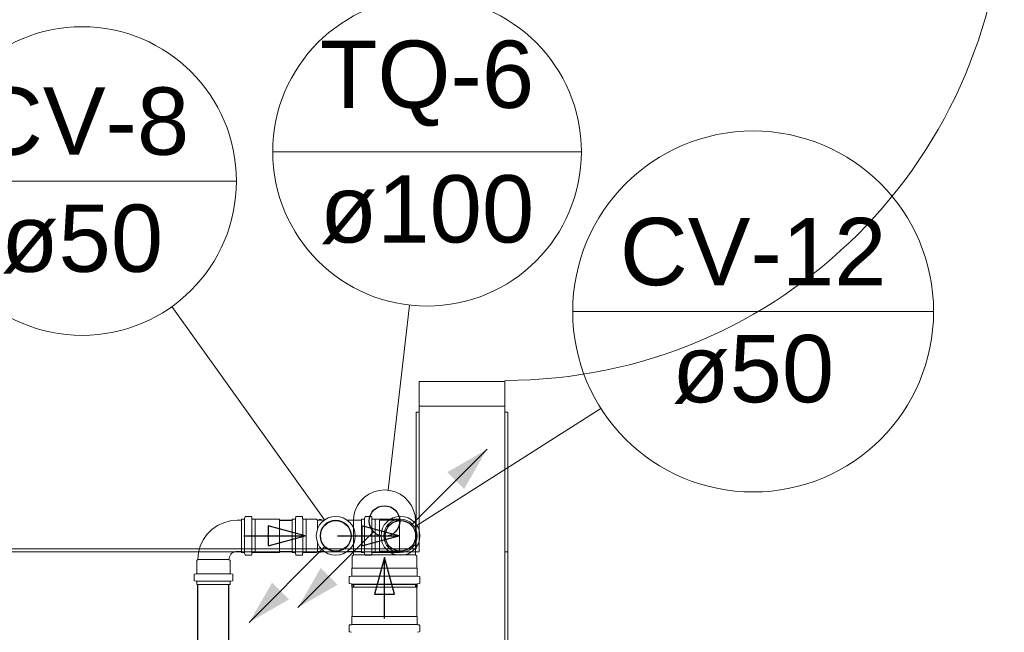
# Model space of a CAD drawing. Header units: millimetres. Extents: x 567 to 934, y -1 to 364.
# Tile 295 of 656: x 670.29 to 673.5, y 215.01 to 217.01. Entities that reach past the tile are written whole.
import ezdxf

# ---------------------------------------------------------------- set-up
doc = ezdxf.new("R2010")
doc.units = ezdxf.units.MM
doc.header["$MEASUREMENT"] = 0
doc.linetypes.add('NULL', pattern=[0])
doc.layers.add('ARQ FINA', color=8, linetype='Continuous')
for name, color, linetype, lineweight in [('CV-Condutos', 14, 'Continuous', 25), ('CV-Indicação coluna', 14, 'Continuous', 13), ('CV-Sentido conduto', 14, 'Continuous', 30), ('Simbolos', 14, 'Continuous', 20), ('Simbolos_int', 14, 'Continuous', 15), ('TQ-Condutos', 14, 'Continuous', 25), ('TQ-Indicação coluna', 14, 'Continuous', 13), ('TQ-Sentido conduto', 14, 'Continuous', 30)]:
    doc.layers.add(name, color=color, linetype=linetype, lineweight=lineweight)
doc.styles.add('Arial', font='arial.ttf')

msp = doc.modelspace()

# ---------------------------------------------------------------- hatches: boundary and pattern name
at = {"layer": 'CV-Condutos', "linetype": 'Continuous'}
for points in [[(671.8133, 215.6087), (671.6834, 215.5337), (671.7383, 215.4788)], [(671.036, 215.043), (671.166, 215.118), (671.111, 215.1729)]]:
    msp.add_hatch(color=11, dxfattribs=at).paths.add_polyline_path(points)
at = {"layer": 'TQ-Condutos', "linetype": 'Continuous'}
msp.add_hatch(color=73, dxfattribs=at).paths.add_polyline_path([(671.1952, 215.0913), (671.3251, 215.1663), (671.2702, 215.2212)])

# ---------------------------------------------------------------- linework, layer by layer
at = {"layer": 'ARQ FINA', "lineweight": 5}
for p, q in [((671.5914, 215.8295), (671.8714, 215.8295)), ((671.5914, 215.7495), (671.5914, 215.8295)), ((671.5914, 215.8295), (671.5914, 215.7495)), ((671.8714, 215.8295), (671.5914, 215.8295)), ((671.8714, 215.8295), (671.8714, 215.7495)), ((671.8714, 215.7495), (671.8714, 215.8295)), ((671.5914, 215.7495), (671.5914, 215.2732)), ((671.8714, 215.7495), (671.5914, 215.7495)), ((671.5914, 215.7495), (671.8714, 215.7495)), ((671.8714, 208.1495), (671.8714, 215.7495)), ((671.5814, 215.7295), (671.5914, 215.7295)), ((671.5814, 215.7295), (671.5814, 215.2832)), ((671.8714, 215.7295), (671.8814, 215.7295)), ((671.8814, 208.1595), (671.8814, 215.7295)), ((671.5914, 215.2732), (669.2714, 215.2732)), ((671.5814, 215.2832), (669.3401, 215.2832)), ((671.8714, 215.2732), (671.8814, 215.2732))]:
    msp.add_line(p, q, dxfattribs=at)
msp.add_arc((671.8714, 217.4655), 1.632, 270, 0, dxfattribs=at)
at = {"layer": 'CV-Condutos'}
for p, q in [((671.1346, 215.3765), (671.1767, 215.3765)), ((671.5267, 215.3765), (671.4618, 215.3765)), ((671.1346, 215.2751), (671.1767, 215.2751)), ((671.5267, 215.2751), (671.4618, 215.2751)), ((670.8687, 212.3468), (670.8687, 215.167)), ((670.9701, 212.3468), (670.9701, 215.167))]:
    msp.add_line(p, q, dxfattribs=at)
for points in [[(671.5658, 215.3612), (671.8133, 215.6087)], [(671.2835, 215.2905), (671.036, 215.043)]]:
    msp.add_lwpolyline(points, dxfattribs=at)
for centre in [(671.3189, 215.3258), (671.5304, 215.3258)]:
    msp.add_circle(centre, 0.05, dxfattribs=at)
at = {"layer": 'CV-Indicação coluna'}
for p, q in [((669.9861, 216.4848), (670.9944, 216.4848)), ((670.7834, 216.0747), (671.2819, 215.3776)), ((672.0931, 216.0587), (673.2722, 216.0587)), ((672.1852, 215.7423), (671.5841, 215.36))]:
    msp.add_line(p, q, dxfattribs=at)
for centre, radius in [((670.4902, 216.4848), 0.5041), ((670.4902, 216.4848), 0.5041), ((672.6827, 216.0587), 0.5896), ((672.6827, 216.0587), 0.5896)]:
    msp.add_circle(centre, radius, dxfattribs=at)
at = {"layer": 'CV-Sentido conduto'}
for p, q in [((671.2191, 215.3258), (671.0984, 215.3582)), ((671.0984, 215.3582), (671.0984, 215.2935)), ((671.5247, 215.3258), (671.4039, 215.3582)), ((671.4039, 215.3582), (671.4039, 215.2935)), ((671.0984, 215.2935), (671.2191, 215.3258)), ((671.4039, 215.2935), (671.5247, 215.3258))]:
    msp.add_line(p, q, dxfattribs=at)
for points in [[(671.0191, 215.3258), (671.2191, 215.3258)], [(671.3247, 215.3258), (671.5247, 215.3258)]]:
    msp.add_lwpolyline(points, dxfattribs=at)
at = {"layer": 'Simbolos'}
for p, q in [((670.9966, 215.3765), (671.0106, 215.3765)), ((671.0106, 215.2711), (671.0106, 215.3805)), ((671.0106, 215.3805), (671.0193, 215.3805)), ((671.0228, 215.388), (671.0212, 215.382)), ((671.0248, 215.3894), (671.0423, 215.3894)), ((671.0443, 215.3876), (671.0447, 215.3824)), ((671.0467, 215.3805), (671.0561, 215.3805)), ((671.0561, 215.3805), (671.0565, 215.3801)), ((671.0565, 215.3801), (671.1346, 215.3801)), ((671.1767, 215.2711), (671.1767, 215.3805)), ((671.1767, 215.3805), (671.1854, 215.3805)), ((671.1889, 215.388), (671.1873, 215.382)), ((671.1908, 215.3894), (671.2084, 215.3894)), ((671.2104, 215.3876), (671.2108, 215.3824)), ((671.2128, 215.3805), (671.2222, 215.3805)), ((671.2222, 215.3805), (671.2226, 215.3801)), ((671.2226, 215.3801), (671.2562, 215.3801)), ((671.2562, 215.3801), (671.2598, 215.3765)), ((671.2598, 215.3765), (671.2805, 215.3765)), ((671.265, 215.3765), (671.2652, 215.3795)), ((671.2652, 215.3795), (671.2711, 215.3795)), ((671.2714, 215.3765), (671.2711, 215.3795)), ((671.3573, 215.3765), (671.4027, 215.3765)), ((671.3765, 215.2643), (671.3765, 215.3741)), ((671.4027, 215.2711), (671.4027, 215.3805)), ((671.4027, 215.3805), (671.4114, 215.3805)), ((671.4149, 215.388), (671.4133, 215.382)), ((671.4168, 215.3894), (671.4344, 215.3894)), ((671.4364, 215.3876), (671.4368, 215.3824)), ((671.4388, 215.3805), (671.4482, 215.3805)), ((671.4482, 215.3805), (671.4486, 215.3801)), ((671.4486, 215.3801), (671.5267, 215.3801)), ((671.492, 215.3765), (671.4618, 215.3765)), ((671.5797, 215.2643), (671.5797, 215.3741)), ((670.9966, 215.2751), (671.0106, 215.2751)), ((671.0106, 215.2711), (671.0193, 215.2711)), ((671.0228, 215.2637), (671.0212, 215.2697)), ((671.0443, 215.2641), (671.0447, 215.2693)), ((671.0467, 215.2711), (671.0561, 215.2711)), ((671.0561, 215.2711), (671.0565, 215.2715)), ((671.0565, 215.2715), (671.1346, 215.2715)), ((671.1767, 215.2711), (671.1854, 215.2711)), ((671.1889, 215.2637), (671.1873, 215.2697)), ((671.2104, 215.2641), (671.2108, 215.2693)), ((671.2128, 215.2711), (671.2222, 215.2711)), ((671.2222, 215.2711), (671.2226, 215.2715)), ((671.2226, 215.2715), (671.2562, 215.2715)), ((671.2562, 215.2715), (671.2598, 215.2751)), ((671.2598, 215.2751), (671.2805, 215.2751)), ((671.265, 215.2751), (671.2652, 215.2721)), ((671.2652, 215.2721), (671.2711, 215.2721)), ((671.2714, 215.2751), (671.2711, 215.2721)), ((671.3573, 215.2751), (671.4027, 215.2751)), ((671.3721, 215.2599), (671.3765, 215.2643)), ((671.4027, 215.2711), (671.4114, 215.2711)), ((671.4149, 215.2637), (671.4133, 215.2697)), ((671.4364, 215.2641), (671.4368, 215.2693)), ((671.4388, 215.2711), (671.4482, 215.2711)), ((671.4482, 215.2711), (671.4486, 215.2715)), ((671.4486, 215.2715), (671.5267, 215.2715)), ((671.492, 215.2751), (671.4618, 215.2751)), ((671.5841, 215.2599), (671.5797, 215.2643)), ((670.8647, 215.245), (670.8687, 215.249)), ((670.8647, 215.2032), (670.8647, 215.245)), ((670.9741, 215.245), (670.9701, 215.249)), ((670.9741, 215.2032), (670.9741, 215.245)), ((671.0248, 215.2622), (671.0423, 215.2622)), ((671.1908, 215.2622), (671.2084, 215.2622)), ((671.3721, 215.2204), (671.3721, 215.2599)), ((671.4168, 215.2622), (671.4344, 215.2622)), ((671.5841, 215.2204), (671.5841, 215.2599)), ((670.8558, 215.1812), (670.8558, 215.1987)), ((670.8576, 215.2007), (670.8629, 215.2012)), ((670.9812, 215.2007), (670.9759, 215.2012)), ((670.983, 215.1812), (670.983, 215.1987)), ((671.3716, 215.2199), (671.3721, 215.2204)), ((671.3716, 215.1958), (671.3716, 215.2199)), ((671.5846, 215.2199), (671.5841, 215.2204)), ((671.5846, 215.1958), (671.5846, 215.2199)), ((670.8573, 215.1793), (670.8632, 215.1777)), ((670.8647, 215.167), (670.8647, 215.1757)), ((670.8647, 215.167), (670.9741, 215.167)), ((670.9741, 215.167), (670.9741, 215.1757)), ((670.9815, 215.1793), (670.9756, 215.1777)), ((671.3628, 215.1724), (671.3628, 215.1913)), ((671.3642, 215.1705), (671.3701, 215.1689)), ((671.3646, 215.1933), (671.3697, 215.1938)), ((671.3716, 215.1581), (671.3716, 215.167)), ((671.3721, 215.0622), (671.3721, 215.1669)), ((671.5841, 215.0622), (671.5841, 215.1669)), ((671.5846, 215.1581), (671.5846, 215.167)), ((671.5919, 215.1705), (671.586, 215.1689)), ((671.5915, 215.1933), (671.5864, 215.1938)), ((671.5934, 215.1724), (671.5934, 215.1913)), ((671.5846, 215.1581), (671.3716, 215.1581)), ((671.3716, 215.0617), (671.3721, 215.0622)), ((671.3716, 215.0376), (671.3716, 215.0617)), ((671.5846, 215.0617), (671.5841, 215.0622)), ((671.5846, 215.0376), (671.5846, 215.0617)), ((671.3628, 215.0142), (671.3628, 215.0331)), ((671.3642, 215.0123), (671.3701, 215.0107)), ((671.3646, 215.0351), (671.3697, 215.0356)), ((671.5919, 215.0123), (671.586, 215.0107)), ((671.5915, 215.0351), (671.5864, 215.0356)), ((671.5934, 215.0142), (671.5934, 215.0331))]:
    msp.add_line(p, q, dxfattribs=at)
for points in [[(671.5797, 215.3741), (671.5781, 215.3918), (671.5735, 215.4089), (671.5661, 215.4249), (671.5559, 215.4394), (671.5434, 215.452), (671.5289, 215.4621), (671.5128, 215.4696), (671.4957, 215.4742), (671.4781, 215.4757), (671.4604, 215.4742), (671.4433, 215.4696), (671.4273, 215.4621), (671.4128, 215.452), (671.4002, 215.4394), (671.3901, 215.4249), (671.3826, 215.4089), (671.378, 215.3918), (671.3765, 215.3741)], [(670.9966, 215.3765), (670.9744, 215.3746), (670.9529, 215.3688), (670.9327, 215.3594), (670.9144, 215.3466), (670.8986, 215.3309), (670.8858, 215.3126), (670.8764, 215.2924), (670.8706, 215.2709), (670.8687, 215.2486)], [(671.0193, 215.3805), (671.0196, 215.3806), (671.0199, 215.3806), (671.0202, 215.3807), (671.0204, 215.3809), (671.0206, 215.381), (671.0208, 215.3813), (671.021, 215.3815), (671.0211, 215.3818), (671.0212, 215.382)], [(671.0248, 215.3894), (671.0245, 215.3894), (671.0242, 215.3894), (671.0239, 215.3893), (671.0237, 215.3891), (671.0234, 215.3889), (671.0232, 215.3887), (671.0231, 215.3885), (671.0229, 215.3882), (671.0228, 215.388)], [(671.0443, 215.3876), (671.0442, 215.3879), (671.0441, 215.3883), (671.044, 215.3885), (671.0438, 215.3888), (671.0435, 215.389), (671.0432, 215.3892), (671.0429, 215.3893), (671.0426, 215.3894), (671.0423, 215.3894)], [(671.0448, 215.3824), (671.0448, 215.382), (671.0449, 215.3817), (671.0451, 215.3814), (671.0453, 215.3812), (671.0455, 215.381), (671.0458, 215.3808), (671.0461, 215.3807), (671.0464, 215.3806), (671.0467, 215.3805)], [(671.1854, 215.3805), (671.1857, 215.3806), (671.186, 215.3806), (671.1862, 215.3807), (671.1865, 215.3809), (671.1867, 215.381), (671.1869, 215.3813), (671.1871, 215.3815), (671.1872, 215.3818), (671.1873, 215.382)], [(671.1908, 215.3894), (671.1906, 215.3894), (671.1903, 215.3894), (671.19, 215.3893), (671.1898, 215.3891), (671.1895, 215.3889), (671.1893, 215.3887), (671.1891, 215.3885), (671.189, 215.3882), (671.1889, 215.388)], [(671.2104, 215.3876), (671.2103, 215.3879), (671.2102, 215.3883), (671.21, 215.3885), (671.2098, 215.3888), (671.2096, 215.389), (671.2093, 215.3892), (671.209, 215.3893), (671.2087, 215.3894), (671.2084, 215.3894)], [(671.2108, 215.3824), (671.2109, 215.382), (671.211, 215.3817), (671.2112, 215.3814), (671.2114, 215.3812), (671.2116, 215.381), (671.2119, 215.3808), (671.2122, 215.3807), (671.2125, 215.3806), (671.2128, 215.3805)], [(671.4114, 215.3805), (671.4117, 215.3806), (671.412, 215.3806), (671.4122, 215.3807), (671.4125, 215.3809), (671.4127, 215.381), (671.4129, 215.3813), (671.4131, 215.3815), (671.4132, 215.3818), (671.4133, 215.382)], [(671.4168, 215.3894), (671.4166, 215.3894), (671.4163, 215.3894), (671.416, 215.3893), (671.4158, 215.3891), (671.4155, 215.3889), (671.4153, 215.3887), (671.4151, 215.3885), (671.415, 215.3882), (671.4149, 215.388)], [(671.4364, 215.3876), (671.4363, 215.3879), (671.4362, 215.3883), (671.436, 215.3885), (671.4358, 215.3888), (671.4356, 215.389), (671.4353, 215.3892), (671.435, 215.3893), (671.4347, 215.3894), (671.4344, 215.3894)], [(671.4368, 215.3824), (671.4369, 215.382), (671.437, 215.3817), (671.4372, 215.3814), (671.4374, 215.3812), (671.4376, 215.381), (671.4379, 215.3808), (671.4382, 215.3807), (671.4385, 215.3806), (671.4388, 215.3805)], [(670.9966, 215.2751), (670.992, 215.2747), (670.9875, 215.2735), (670.9834, 215.2716), (670.9796, 215.2689), (670.9763, 215.2657), (670.9737, 215.2619), (670.9717, 215.2577), (670.9705, 215.2532), (670.9701, 215.2486)], [(671.0212, 215.2697), (671.0211, 215.2699), (671.021, 215.2702), (671.0208, 215.2704), (671.0206, 215.2706), (671.0204, 215.2708), (671.0202, 215.271), (671.0199, 215.2711), (671.0196, 215.2711), (671.0193, 215.2711)], [(671.0228, 215.2637), (671.0229, 215.2635), (671.0231, 215.2632), (671.0232, 215.263), (671.0234, 215.2627), (671.0237, 215.2626), (671.0239, 215.2624), (671.0242, 215.2623), (671.0245, 215.2623), (671.0248, 215.2622)], [(671.0423, 215.2622), (671.0426, 215.2623), (671.0429, 215.2624), (671.0432, 215.2625), (671.0435, 215.2627), (671.0438, 215.2629), (671.044, 215.2631), (671.0441, 215.2634), (671.0442, 215.2637), (671.0443, 215.2641)], [(671.0467, 215.2711), (671.0464, 215.2711), (671.0461, 215.271), (671.0458, 215.2709), (671.0455, 215.2707), (671.0453, 215.2705), (671.0451, 215.2702), (671.0449, 215.27), (671.0448, 215.2696), (671.0448, 215.2693)], [(671.1873, 215.2697), (671.1872, 215.2699), (671.1871, 215.2702), (671.1869, 215.2704), (671.1867, 215.2706), (671.1865, 215.2708), (671.1862, 215.271), (671.186, 215.2711), (671.1857, 215.2711), (671.1854, 215.2711)], [(671.1889, 215.2637), (671.189, 215.2635), (671.1891, 215.2632), (671.1893, 215.263), (671.1895, 215.2627), (671.1898, 215.2626), (671.19, 215.2624), (671.1903, 215.2623), (671.1906, 215.2623), (671.1908, 215.2622)], [(671.2084, 215.2622), (671.2087, 215.2623), (671.209, 215.2624), (671.2093, 215.2625), (671.2096, 215.2627), (671.2098, 215.2629), (671.21, 215.2631), (671.2102, 215.2634), (671.2103, 215.2637), (671.2104, 215.2641)], [(671.2128, 215.2711), (671.2125, 215.2711), (671.2122, 215.271), (671.2119, 215.2709), (671.2116, 215.2707), (671.2114, 215.2705), (671.2112, 215.2702), (671.211, 215.27), (671.2109, 215.2696), (671.2108, 215.2693)], [(671.4133, 215.2697), (671.4132, 215.2699), (671.4131, 215.2702), (671.4129, 215.2704), (671.4127, 215.2706), (671.4125, 215.2708), (671.4122, 215.271), (671.412, 215.2711), (671.4117, 215.2711), (671.4114, 215.2711)], [(671.4149, 215.2637), (671.415, 215.2635), (671.4151, 215.2632), (671.4153, 215.263), (671.4155, 215.2627), (671.4158, 215.2626), (671.416, 215.2624), (671.4163, 215.2623), (671.4166, 215.2623), (671.4168, 215.2622)], [(671.4344, 215.2622), (671.4347, 215.2623), (671.435, 215.2624), (671.4353, 215.2625), (671.4356, 215.2627), (671.4358, 215.2629), (671.436, 215.2631), (671.4362, 215.2634), (671.4363, 215.2637), (671.4364, 215.2641)], [(671.4388, 215.2711), (671.4385, 215.2711), (671.4382, 215.271), (671.4379, 215.2709), (671.4376, 215.2707), (671.4374, 215.2705), (671.4372, 215.2702), (671.437, 215.27), (671.4369, 215.2696), (671.4368, 215.2693)], [(670.8576, 215.2007), (670.8573, 215.2007), (670.857, 215.2006), (670.8567, 215.2004), (670.8564, 215.2002), (670.8562, 215.1999), (670.856, 215.1997), (670.8559, 215.1994), (670.8558, 215.1991), (670.8558, 215.1987)], [(670.8629, 215.2012), (670.8632, 215.2012), (670.8635, 215.2014), (670.8638, 215.2015), (670.8641, 215.2017), (670.8643, 215.202), (670.8645, 215.2022), (670.8646, 215.2025), (670.8647, 215.2029), (670.8647, 215.2032)], [(670.9741, 215.2032), (670.9741, 215.2029), (670.9742, 215.2025), (670.9743, 215.2022), (670.9745, 215.202), (670.9747, 215.2017), (670.975, 215.2015), (670.9753, 215.2014), (670.9756, 215.2012), (670.9759, 215.2012)], [(670.983, 215.1987), (670.983, 215.1991), (670.9829, 215.1994), (670.9828, 215.1997), (670.9826, 215.1999), (670.9824, 215.2002), (670.9821, 215.2004), (670.9818, 215.2006), (670.9815, 215.2007), (670.9812, 215.2007)], [(670.8558, 215.1812), (670.8558, 215.1809), (670.8559, 215.1806), (670.856, 215.1804), (670.8561, 215.1801), (670.8563, 215.1799), (670.8565, 215.1797), (670.8568, 215.1795), (670.857, 215.1794), (670.8573, 215.1793)], [(670.8647, 215.1757), (670.8647, 215.176), (670.8646, 215.1763), (670.8645, 215.1766), (670.8644, 215.1768), (670.8642, 215.1771), (670.864, 215.1773), (670.8638, 215.1774), (670.8635, 215.1776), (670.8632, 215.1777)], [(670.9756, 215.1777), (670.9753, 215.1776), (670.9751, 215.1774), (670.9748, 215.1773), (670.9746, 215.1771), (670.9744, 215.1768), (670.9743, 215.1766), (670.9742, 215.1763), (670.9741, 215.176), (670.9741, 215.1757)], [(670.9815, 215.1793), (670.9818, 215.1794), (670.9821, 215.1795), (670.9823, 215.1797), (670.9825, 215.1799), (670.9827, 215.1801), (670.9828, 215.1804), (670.9829, 215.1806), (670.983, 215.1809), (670.983, 215.1812)], [(671.3646, 215.1933), (671.3643, 215.1933), (671.364, 215.1932), (671.3637, 215.193), (671.3634, 215.1928), (671.3632, 215.1926), (671.363, 215.1923), (671.3629, 215.192), (671.3628, 215.1917), (671.3628, 215.1913)], [(671.3628, 215.1724), (671.3628, 215.1722), (671.3628, 215.1719), (671.363, 215.1716), (671.3631, 215.1713), (671.3633, 215.1711), (671.3635, 215.1709), (671.3637, 215.1707), (671.364, 215.1706), (671.3642, 215.1705)], [(671.3697, 215.1938), (671.3701, 215.1938), (671.3704, 215.194), (671.3707, 215.1941), (671.3709, 215.1943), (671.3711, 215.1946), (671.3713, 215.1948), (671.3715, 215.1951), (671.3715, 215.1955), (671.3716, 215.1958)], [(671.3716, 215.167), (671.3715, 215.1673), (671.3715, 215.1676), (671.3714, 215.1678), (671.3712, 215.1681), (671.3711, 215.1683), (671.3709, 215.1685), (671.3706, 215.1687), (671.3704, 215.1688), (671.3701, 215.1689)], [(671.5846, 215.1958), (671.5846, 215.1955), (671.5847, 215.1951), (671.5848, 215.1948), (671.585, 215.1946), (671.5852, 215.1943), (671.5855, 215.1941), (671.5858, 215.194), (671.5861, 215.1938), (671.5864, 215.1938)], [(671.586, 215.1689), (671.5858, 215.1688), (671.5855, 215.1687), (671.5853, 215.1685), (671.5851, 215.1683), (671.5849, 215.1681), (671.5848, 215.1678), (671.5846, 215.1676), (671.5846, 215.1673), (671.5846, 215.167)], [(671.5934, 215.1913), (671.5933, 215.1917), (671.5933, 215.192), (671.5931, 215.1923), (671.5929, 215.1926), (671.5927, 215.1928), (671.5925, 215.193), (671.5922, 215.1932), (671.5919, 215.1933), (671.5915, 215.1933)], [(671.5919, 215.1705), (671.5922, 215.1706), (671.5924, 215.1707), (671.5927, 215.1709), (671.5929, 215.1711), (671.593, 215.1713), (671.5932, 215.1716), (671.5933, 215.1719), (671.5933, 215.1722), (671.5934, 215.1724)], [(671.3697, 215.0356), (671.3701, 215.0356), (671.3704, 215.0357), (671.3707, 215.0359), (671.3709, 215.0361), (671.3711, 215.0363), (671.3713, 215.0366), (671.3715, 215.0369), (671.3715, 215.0372), (671.3716, 215.0376)], [(671.5846, 215.0376), (671.5846, 215.0372), (671.5847, 215.0369), (671.5848, 215.0366), (671.585, 215.0363), (671.5852, 215.0361), (671.5855, 215.0359), (671.5858, 215.0357), (671.5861, 215.0356), (671.5864, 215.0356)], [(671.3646, 215.0351), (671.3643, 215.0351), (671.364, 215.035), (671.3637, 215.0348), (671.3634, 215.0346), (671.3632, 215.0344), (671.363, 215.0341), (671.3629, 215.0338), (671.3628, 215.0335), (671.3628, 215.0331)], [(671.3628, 215.0142), (671.3628, 215.0139), (671.3628, 215.0137), (671.363, 215.0134), (671.3631, 215.0131), (671.3633, 215.0129), (671.3635, 215.0127), (671.3637, 215.0125), (671.364, 215.0124), (671.3642, 215.0123)], [(671.5934, 215.0331), (671.5933, 215.0335), (671.5933, 215.0338), (671.5931, 215.0341), (671.5929, 215.0344), (671.5927, 215.0346), (671.5925, 215.0348), (671.5922, 215.035), (671.5919, 215.0351), (671.5915, 215.0351)], [(671.5919, 215.0123), (671.5922, 215.0124), (671.5924, 215.0125), (671.5927, 215.0127), (671.5929, 215.0129), (671.593, 215.0131), (671.5932, 215.0134), (671.5933, 215.0137), (671.5933, 215.0139), (671.5934, 215.0142)]]:
    msp.add_lwpolyline(points, dxfattribs=at)
for centre in [(671.3189, 215.3258), (671.5304, 215.3258)]:
    msp.add_circle(centre, 0.0636, dxfattribs=at)
at = {"layer": 'Simbolos_int'}
for p, q in [((671.0106, 215.2751), (671.0106, 215.3765)), ((671.0208, 215.2711), (671.0208, 215.3805)), ((671.0449, 215.2711), (671.0449, 215.3805)), ((671.0561, 215.2711), (671.0561, 215.3805)), ((671.1346, 215.2715), (671.1346, 215.3801)), ((671.1869, 215.2711), (671.1869, 215.3805)), ((671.211, 215.2711), (671.211, 215.3805)), ((671.2226, 215.2715), (671.2226, 215.3801)), ((671.2598, 215.3765), (671.2598, 215.3493)), ((671.4027, 215.2751), (671.4027, 215.3765)), ((671.4129, 215.2711), (671.4129, 215.3805)), ((671.437, 215.2711), (671.437, 215.3805)), ((671.4482, 215.2711), (671.4482, 215.3805)), ((671.4618, 215.3765), (671.4618, 215.2751)), ((671.5267, 215.2715), (671.5267, 215.3801)), ((671.2598, 215.2751), (671.2598, 215.3024)), ((671.5797, 215.2643), (671.3765, 215.2643)), ((670.8687, 215.249), (670.9701, 215.249)), ((670.8647, 215.2013), (670.9741, 215.2013)), ((671.5841, 215.2204), (671.3721, 215.2204)), ((670.8647, 215.1773), (670.9741, 215.1773)), ((671.5846, 215.194), (671.3716, 215.194)), ((671.5846, 215.1685), (671.3716, 215.1685)), ((671.5841, 215.1669), (671.3721, 215.1669)), ((671.5841, 215.0622), (671.3721, 215.0622)), ((671.5846, 215.0357), (671.3716, 215.0357))]:
    msp.add_line(p, q, dxfattribs=at)
for centre, radius in [((671.3189, 215.3258), 0.0511), ((671.5304, 215.3258), 0.0547)]:
    msp.add_circle(centre, radius, dxfattribs=at)
at = {"layer": 'TQ-Condutos'}
for p, q in [((671.3765, 215.1669), (671.3765, 215.1581)), ((671.5797, 215.1669), (671.5797, 215.1581))]:
    msp.add_line(p, q, dxfattribs=at)
msp.add_lwpolyline([(671.4427, 215.3388), (671.1952, 215.0913)], dxfattribs=at)
msp.add_circle((671.4781, 215.3741), 0.05, dxfattribs=at)
at = {"layer": 'TQ-Indicação coluna'}
for p, q in [((671.1129, 216.5806), (672.1214, 216.5806)), ((671.5594, 216.0797), (671.4897, 215.4751))]:
    msp.add_line(p, q, dxfattribs=at)
msp.add_circle((671.6172, 216.5806), 0.5042, dxfattribs=at)
msp.add_circle((671.6172, 216.5806), 0.5042, dxfattribs=at)
at = {"layer": 'TQ-Sentido conduto'}
for p, q in [((671.4781, 215.2556), (671.4457, 215.1349)), ((671.5104, 215.1349), (671.4781, 215.2556)), ((671.4457, 215.1349), (671.5104, 215.1349))]:
    msp.add_line(p, q, dxfattribs=at)
msp.add_lwpolyline([(671.4781, 215.0556), (671.4781, 215.2556)], dxfattribs=at)

# ---------------------------------------------------------------- texts
at = {"layer": 'CV-Indicação coluna', "linetype": 'NULL', "char_height": 0.22, "attachment_point": 8, "line_spacing_factor": 0.6, "style": 'Arial'}
for s, insert, width in [('CV-8', (670.4902, 216.5674), 1.400488), ('ø50', (670.4902, 216.1822), 1.059085), ('CV-12', (672.6827, 216.1413), 1.742226), ('ø50', (672.6827, 215.7561), 1.059085)]:
    msp.add_mtext(s, dxfattribs=dict(at, insert=insert, width=width))
at = {"layer": 'TQ-Indicação coluna', "linetype": 'NULL', "char_height": 0.22, "attachment_point": 8, "line_spacing_factor": 0.6, "style": 'Arial'}
for s, insert, width in [('TQ-6', (671.6172, 216.6632), 1.400152), ('ø100', (671.6172, 216.278), 1.400823)]:
    msp.add_mtext(s, dxfattribs=dict(at, insert=insert, width=width))

doc.saveas('drawing.dxf')
